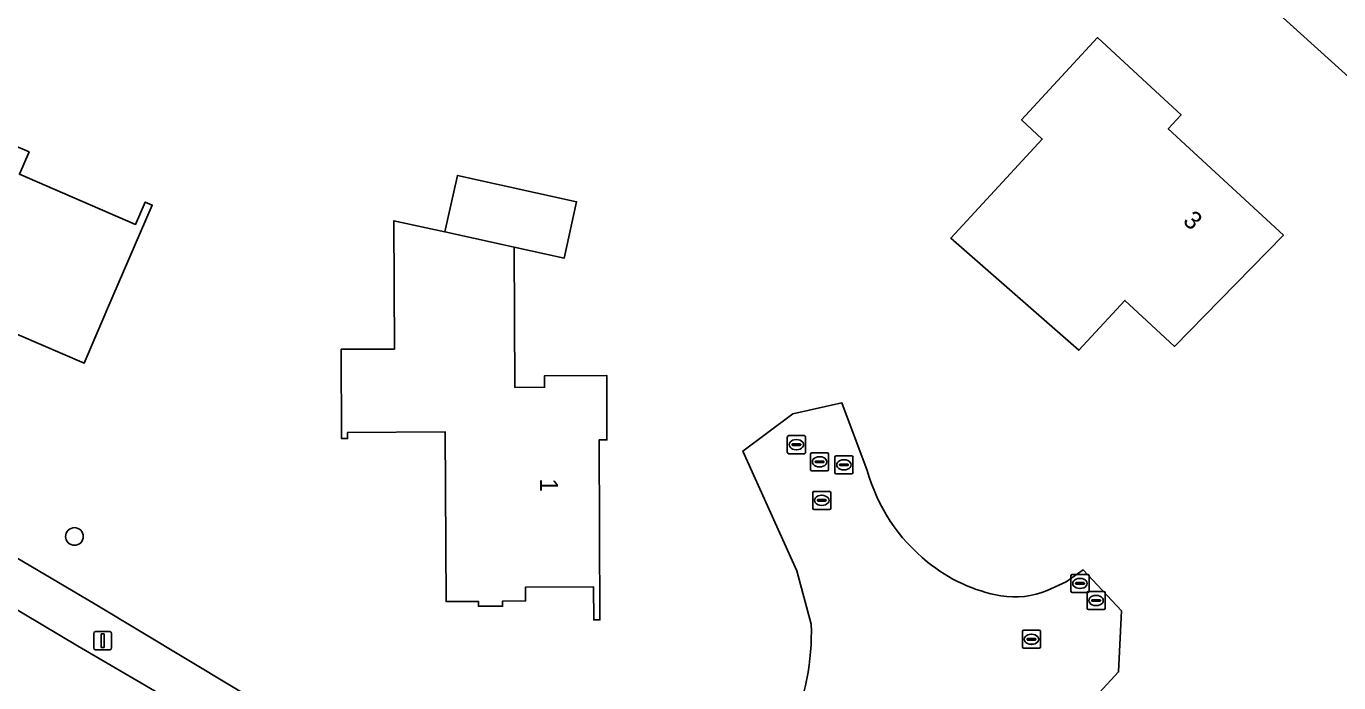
# Model space of a CAD drawing. Extents: x 163266 to 164362, y 381528 to 382286.
# Drawn here: x 163937.9 to 164010.6, y 381952.8 to 381989.2 of the extents above; entities that cross this region are included whole.
import ezdxf

# ---------------------------------------------------------------- set-up
doc = ezdxf.new("R2010")
doc.units = 0
for name, color, linetype in [('IMGEO_Boom', 7, 'Continuous'), ('IMGEO_Brandkraan', 7, 'Continuous'), ('IMGEO_Erf', 7, 'Continuous'), ('IMGEO_Kolk', 7, 'Continuous'), ('IMGEO_Lichtmast', 7, 'Continuous'), ('IMGEO_Pand', 7, 'Continuous'), ('IMGEO_Pand_nummerreeks', 7, 'Continuous'), ('IMGEO_Rijbaan_lokaal_open', 7, 'Continuous'), ('IMGEO_Rioolput', 7, 'Continuous'), ('IMGEO_Voetpad_open', 7, 'Continuous')]:
    doc.layers.add(name, color=color, linetype=linetype)

msp = doc.modelspace()

# ---------------------------------------------------------------- linework, layer by layer
at = {"layer": 'IMGEO_Boom'}
msp.add_circle((163940.615, 381960.939), 0.489, dxfattribs=at)
at = {"layer": 'IMGEO_Brandkraan'}
for p, q in [((163982.727, 381964.479), (163982.727, 381965.331)), ((163982.802, 381965.405), (163983.654, 381965.405)), ((163982.986, 381964.899), (163982.986, 381964.911)), ((163983.424, 381964.862), (163983.026, 381964.862)), ((163983.029, 381964.948), (163983.427, 381964.948)), ((163983.215, 381965.185), (163983.24, 381965.185)), ((163983.47, 381964.911), (163983.47, 381964.899)), ((163983.728, 381965.331), (163983.728, 381964.479)), ((163983.654, 381964.405), (163982.802, 381964.405)), ((163983.238, 381964.625), (163983.213, 381964.625))]:
    msp.add_line(p, q, dxfattribs=at)
for points in [[(163982.727, 381964.479), (163982.727, 381965.331)], [(163982.802, 381965.405), (163983.654, 381965.405)], [(163983.728, 381965.331), (163983.728, 381964.479)], [(163983.654, 381964.405), (163982.802, 381964.405)]]:
    msp.add_lwpolyline(points, dxfattribs=at)
for centre, radius, start, end in [((163982.804, 381965.329), 0.0765, 91.55205, 178.44795), ((163982.804, 381965.329), 0.0765, 91.55205, 178.44795), ((163983.026, 381964.908), 0.0403, 85.87752, 175.75265), ((163983.023, 381964.898), 0.0366, 178.93798, 274.71019), ((163983.427, 381964.905), 0.043, 264.86636, 352.45326), ((163983.431, 381964.91), 0.0386, 1.73085, 96.63898), ((163983.652, 381965.329), 0.0765, 1.55205, 88.44795), ((163983.652, 381965.329), 0.0765, 1.55205, 88.44795), ((163982.804, 381964.481), 0.0765, 181.55205, 268.44795), ((163982.804, 381964.481), 0.0765, 181.55205, 268.44795), ((163983.652, 381964.481), 0.0765, 271.55205, 358.44795), ((163983.652, 381964.481), 0.0765, 271.55205, 358.44795)]:
    msp.add_arc(centre, radius, start, end, dxfattribs=at)
for centre, major_axis, ratio, start_param, end_param in [((163983.214, 381964.905), (-0.387, 0.002), 0.722429, 4.712389, 7.853982), ((163983.239, 381964.905), (-0.39, 0.002), 0.717154, 1.570796, 4.712389)]:
    msp.add_ellipse(centre, major_axis=major_axis, ratio=ratio, start_param=start_param, end_param=end_param, dxfattribs=at)
at = {"layer": 'IMGEO_Erf'}
for points in [[(163981.759, 381896.51), (163982.978, 381897.576), (163983.903, 381898.385), (164000, 381912.621), (164013.095, 381923.126), (164045.138, 381950.831), (164045.957, 381951.785), (164047.495, 381953.575), (164005.841, 381991.21), (164000, 381996.499), (163996.133, 382000), (163967.622, 382025.804), (163959.22, 382032.884), (163952.437, 382038.271), (163951.112, 382039.278), (163945.397, 382043.624), (163945.352, 382043.639), (163943.77, 382044.161)], [(163914.587, 381973.225), (163941.767, 381957.19), (163964.779, 381943.352)], [(163981.414, 381956.081), (163980.616, 381959.035), (163977.632, 381965.668), (163980.388, 381967.726), (163983.118, 381968.332), (163984.519, 381964.593)], [(163994.488, 381957.95), (163995.532, 381958.433), (163996.475, 381959.09), (163998.596, 381956.832), (163998.439, 381953.443), (163996.065, 381950.882)]]:
    msp.add_lwpolyline(points, dxfattribs=at)
for points in [[(164000, 381972.883), (163998.789, 381974.003), (163996.243, 381971.249), (163989.143, 381977.459), (163994.207, 381982.936), (163993.06, 381983.996), (163997.269, 381988.548), (164000, 381986.023), (164001.892, 381984.273), (164001.183, 381983.506), (164007.562, 381977.608), (164004.063, 381974.038), (164001.537, 381971.461)], [(163936.34, 381972.601), (163936.548, 381973.084), (163929.4, 381976.165), (163929.194, 381975.687), (163928.82, 381975.848), (163929.803, 381978.128), (163929.357, 381978.321), (163929.846, 381979.457), (163930.355, 381979.237), (163932.654, 381984.572), (163937.246, 381982.593), (163938.101, 381982.225), (163937.568, 381980.987), (163944.002, 381978.214), (163944.534, 381979.449), (163944.919, 381979.283), (163942.396, 381973.429), (163942.3, 381973.208), (163941.798, 381972.044), (163941.146, 381970.53)], [(163961.149, 381966.722), (163955.741, 381966.696), (163955.742, 381966.357), (163955.408, 381966.356), (163955.384, 381971.299), (163958.338, 381971.312), (163958.304, 381978.416), (163960.088, 381978.024), (163961.132, 381977.794), (163961.819, 381980.92), (163968.417, 381979.469), (163967.729, 381976.343), (163964.971, 381976.95), (163965.008, 381969.189), (163966.652, 381969.196), (163966.649, 381969.838), (163970.088, 381969.854), (163970.105, 381966.282), (163969.663, 381966.28), (163969.71, 381956.322), (163969.371, 381956.321), (163969.362, 381958.15), (163965.59, 381958.132), (163965.593, 381957.369), (163964.32, 381957.363), (163964.321, 381957.08), (163962.982, 381957.074), (163962.981, 381957.348), (163961.193, 381957.339)]]:
    msp.add_lwpolyline(points, close=True, dxfattribs=at)
for centre, radius, start, end in [((163993.963, 381967.188), 9.794, 195.36188, 231.46853), ((163993.422, 381966.263), 8.735, 230.46668, 260.09769), ((163992.687, 381962.347), 4.751, 260.7043, 292.26986), ((163968.539, 381955.596), 12.884, 335.17977, 2.15924)]:
    msp.add_arc(centre, radius, start, end, dxfattribs=at)
at = {"layer": 'IMGEO_Kolk'}
for p, q in [((163981.499, 381962.512), (163981.499, 381963.364)), ((163981.574, 381963.438), (163982.426, 381963.438)), ((163982.5, 381963.364), (163982.5, 381962.512)), ((163981.758, 381962.932), (163981.758, 381962.944)), ((163982.196, 381962.895), (163981.798, 381962.895)), ((163981.801, 381962.981), (163982.199, 381962.981)), ((163982.01, 381962.658), (163981.985, 381962.658)), ((163981.987, 381963.218), (163982.012, 381963.218)), ((163982.242, 381962.944), (163982.242, 381962.932)), ((163982.426, 381962.438), (163981.574, 381962.438)), ((163993.108, 381954.824), (163993.108, 381955.676)), ((163993.183, 381955.75), (163994.035, 381955.75)), ((163993.41, 381955.293), (163993.808, 381955.293)), ((163993.596, 381955.53), (163993.621, 381955.53)), ((163994.109, 381955.676), (163994.109, 381954.824)), ((163994.035, 381954.75), (163993.183, 381954.75)), ((163993.367, 381955.244), (163993.367, 381955.256)), ((163993.805, 381955.207), (163993.407, 381955.207)), ((163993.619, 381954.97), (163993.594, 381954.97)), ((163993.851, 381955.256), (163993.851, 381955.244))]:
    msp.add_line(p, q, dxfattribs=at)
for points in [[(163981.499, 381962.512), (163981.499, 381963.364)], [(163981.574, 381963.438), (163982.426, 381963.438)], [(163982.5, 381963.364), (163982.5, 381962.512)], [(163982.426, 381962.438), (163981.574, 381962.438)], [(163993.108, 381954.824), (163993.108, 381955.676)], [(163993.183, 381955.75), (163994.035, 381955.75)], [(163994.109, 381955.676), (163994.109, 381954.824)], [(163994.035, 381954.75), (163993.183, 381954.75)]]:
    msp.add_lwpolyline(points, dxfattribs=at)
for centre, radius, start, end in [((163981.576, 381963.362), 0.0765, 91.55205, 178.44795), ((163981.576, 381963.362), 0.0765, 91.55205, 178.44795), ((163982.424, 381963.362), 0.0765, 1.55205, 88.44795), ((163982.424, 381963.362), 0.0765, 1.55205, 88.44795), ((163981.798, 381962.941), 0.0403, 85.87752, 175.75265), ((163981.795, 381962.931), 0.0366, 178.93798, 274.71019), ((163982.199, 381962.938), 0.043, 264.86636, 352.45326), ((163982.203, 381962.943), 0.0386, 1.73085, 96.63898), ((163981.576, 381962.514), 0.0765, 181.55205, 268.44795), ((163981.576, 381962.514), 0.0765, 181.55205, 268.44795), ((163982.424, 381962.514), 0.0765, 271.55205, 358.44795), ((163982.424, 381962.514), 0.0765, 271.55205, 358.44795), ((163993.185, 381955.674), 0.0765, 91.55205, 178.44795), ((163993.185, 381955.674), 0.0765, 91.55205, 178.44795), ((163993.407, 381955.253), 0.0403, 85.87752, 175.75265), ((163993.812, 381955.255), 0.0386, 1.73085, 96.63898), ((163994.033, 381955.674), 0.0765, 1.55205, 88.44795), ((163994.033, 381955.674), 0.0765, 1.55205, 88.44795), ((163993.185, 381954.826), 0.0765, 181.55205, 268.44795), ((163993.185, 381954.826), 0.0765, 181.55205, 268.44795), ((163993.404, 381955.243), 0.0366, 178.93798, 274.71019), ((163993.808, 381955.25), 0.043, 264.86636, 352.45326), ((163994.033, 381954.826), 0.0765, 271.55205, 358.44795), ((163994.033, 381954.826), 0.0765, 271.55205, 358.44795)]:
    msp.add_arc(centre, radius, start, end, dxfattribs=at)
for centre, major_axis, ratio, start_param, end_param in [((163981.986, 381962.938), (-0.387, 0.002), 0.722429, 4.712389, 7.853982), ((163982.011, 381962.938), (-0.39, 0.002), 0.717154, 1.570796, 4.712389), ((163993.595, 381955.25), (-0.387, 0.002), 0.722429, 4.712389, 7.853982), ((163993.62, 381955.25), (-0.39, 0.002), 0.717154, 1.570796, 4.712389)]:
    msp.add_ellipse(centre, major_axis=major_axis, ratio=ratio, start_param=start_param, end_param=end_param, dxfattribs=at)
at = {"layer": 'IMGEO_Lichtmast'}
for p, q in [((163941.682, 381954.773), (163941.682, 381955.573)), ((163941.682, 381955.573), (163941.682, 381954.773)), ((163941.782, 381955.673), (163942.572, 381955.673)), ((163942.572, 381955.673), (163941.782, 381955.673)), ((163942.672, 381955.573), (163942.672, 381954.773)), ((163942.672, 381954.773), (163942.672, 381955.573)), ((163942.572, 381954.673), (163941.782, 381954.673)), ((163941.782, 381954.673), (163942.572, 381954.673))]:
    msp.add_line(p, q, dxfattribs=at)
msp.add_lwpolyline([(163942.102, 381955.548), (163942.252, 381955.548), (163942.252, 381954.798), (163942.102, 381954.798), (163942.102, 381955.548)], dxfattribs=at)
for centre, start, end in [((163941.782, 381955.573), 90, 180), ((163941.782, 381955.573), 90, 180), ((163942.572, 381955.573), 0, 90), ((163942.572, 381955.573), 360, 90), ((163941.782, 381954.773), 180, 270), ((163941.782, 381954.773), 180, 270), ((163942.572, 381954.773), 270, 0), ((163942.572, 381954.773), 270, 0)]:
    msp.add_arc(centre, 0.1, start, end, dxfattribs=at)
at = {"layer": 'IMGEO_Pand'}
for points in [[(164004.063, 381974.038), (164007.562, 381977.608), (164001.183, 381983.506), (164001.892, 381984.273), (164000, 381986.023), (163997.269, 381988.548), (163993.06, 381983.996), (163994.207, 381982.936), (163989.143, 381977.459), (163996.243, 381971.249), (163998.789, 381974.003), (164000, 381972.883), (164001.537, 381971.461)], [(163944.919, 381979.283), (163944.534, 381979.449), (163944.002, 381978.214), (163937.568, 381980.987), (163938.101, 381982.225), (163937.246, 381982.593), (163932.654, 381984.572), (163930.355, 381979.237), (163929.846, 381979.457), (163929.357, 381978.321), (163929.803, 381978.128), (163928.82, 381975.848), (163929.194, 381975.687), (163929.4, 381976.165), (163936.548, 381973.084), (163936.34, 381972.601), (163941.146, 381970.53), (163941.798, 381972.044), (163942.3, 381973.208), (163942.396, 381973.429)], [(163961.819, 381980.92), (163961.132, 381977.794), (163964.303, 381977.097), (163964.971, 381976.95), (163967.729, 381976.343), (163968.417, 381979.469)], [(163970.088, 381969.854), (163966.649, 381969.838), (163966.652, 381969.196), (163965.008, 381969.189), (163964.971, 381976.95), (163964.303, 381977.097), (163961.132, 381977.794), (163960.088, 381978.024), (163958.304, 381978.416), (163958.338, 381971.312), (163955.384, 381971.299), (163955.408, 381966.356), (163955.742, 381966.357), (163955.741, 381966.696), (163961.149, 381966.722), (163961.193, 381957.339), (163962.981, 381957.348), (163962.982, 381957.074), (163964.321, 381957.08), (163964.32, 381957.363), (163965.593, 381957.369), (163965.59, 381958.132), (163969.362, 381958.15), (163969.371, 381956.321), (163969.71, 381956.322), (163969.663, 381966.28), (163970.105, 381966.282)]]:
    msp.add_lwpolyline(points, close=True, dxfattribs=at)
at = {"layer": 'IMGEO_Rijbaan_lokaal_open'}
msp.add_lwpolyline([(163963.463, 381941.612), (163958.723, 381944.4), (163940.782, 381954.896), (163927.633, 381962.707), (163924.887, 381957.526), (163954.434, 381940.136)], dxfattribs=at)
at = {"layer": 'IMGEO_Rioolput'}
for p, q in [((163980.092, 381965.595), (163980.092, 381966.447)), ((163980.167, 381966.521), (163981.019, 381966.521)), ((163980.58, 381966.301), (163980.605, 381966.301)), ((163981.093, 381966.447), (163981.093, 381965.595)), ((163981.019, 381965.521), (163980.167, 381965.521)), ((163980.351, 381966.015), (163980.351, 381966.027)), ((163980.789, 381965.978), (163980.391, 381965.978)), ((163980.394, 381966.064), (163980.792, 381966.064)), ((163980.603, 381965.741), (163980.578, 381965.741)), ((163980.835, 381966.027), (163980.835, 381966.015)), ((163981.379, 381964.645), (163981.379, 381965.497)), ((163981.454, 381965.571), (163982.306, 381965.571)), ((163982.38, 381965.497), (163982.38, 381964.645)), ((163981.638, 381965.065), (163981.638, 381965.077)), ((163982.076, 381965.028), (163981.678, 381965.028)), ((163981.681, 381965.114), (163982.079, 381965.114)), ((163981.89, 381964.791), (163981.865, 381964.791)), ((163981.867, 381965.351), (163981.892, 381965.351)), ((163982.122, 381965.077), (163982.122, 381965.065)), ((163982.306, 381964.571), (163981.454, 381964.571)), ((163995.797, 381957.916), (163995.797, 381958.768)), ((163995.872, 381958.842), (163996.724, 381958.842)), ((163996.056, 381958.336), (163996.056, 381958.348)), ((163996.494, 381958.299), (163996.096, 381958.299)), ((163996.099, 381958.385), (163996.497, 381958.385)), ((163996.285, 381958.622), (163996.31, 381958.622)), ((163996.54, 381958.348), (163996.54, 381958.336)), ((163996.798, 381958.768), (163996.798, 381957.916)), ((163996.724, 381957.842), (163995.872, 381957.842)), ((163996.308, 381958.062), (163996.283, 381958.062)), ((163996.687, 381956.97), (163996.687, 381957.822)), ((163996.762, 381957.896), (163997.614, 381957.896)), ((163997.175, 381957.676), (163997.2, 381957.676)), ((163997.688, 381957.822), (163997.688, 381956.97)), ((163997.614, 381956.896), (163996.762, 381956.896)), ((163996.946, 381957.39), (163996.946, 381957.402)), ((163997.384, 381957.353), (163996.986, 381957.353)), ((163996.989, 381957.439), (163997.387, 381957.439)), ((163997.198, 381957.116), (163997.173, 381957.116)), ((163997.43, 381957.402), (163997.43, 381957.39))]:
    msp.add_line(p, q, dxfattribs=at)
for points in [[(163980.092, 381965.595), (163980.092, 381966.447)], [(163980.167, 381966.521), (163981.019, 381966.521)], [(163981.093, 381966.447), (163981.093, 381965.595)], [(163981.019, 381965.521), (163980.167, 381965.521)], [(163981.379, 381964.645), (163981.379, 381965.497)], [(163981.454, 381965.571), (163982.306, 381965.571)], [(163982.38, 381965.497), (163982.38, 381964.645)], [(163982.306, 381964.571), (163981.454, 381964.571)], [(163995.797, 381957.916), (163995.797, 381958.768)], [(163995.872, 381958.842), (163996.724, 381958.842)], [(163996.798, 381958.768), (163996.798, 381957.916)], [(163996.724, 381957.842), (163995.872, 381957.842)], [(163996.687, 381956.97), (163996.687, 381957.822)], [(163996.762, 381957.896), (163997.614, 381957.896)], [(163997.688, 381957.822), (163997.688, 381956.97)], [(163997.614, 381956.896), (163996.762, 381956.896)]]:
    msp.add_lwpolyline(points, dxfattribs=at)
for centre, radius, start, end in [((163980.169, 381966.445), 0.0765, 91.55205, 178.44795), ((163980.169, 381966.445), 0.0765, 91.55205, 178.44795), ((163981.017, 381966.445), 0.0765, 1.55205, 88.44795), ((163981.017, 381966.445), 0.0765, 1.55205, 88.44795), ((163980.169, 381965.597), 0.0765, 181.55205, 268.44795), ((163980.169, 381965.597), 0.0765, 181.55205, 268.44795), ((163980.391, 381966.024), 0.0403, 85.87752, 175.75265), ((163980.388, 381966.014), 0.0366, 178.93798, 274.71019), ((163980.792, 381966.021), 0.043, 264.86636, 352.45326), ((163980.796, 381966.026), 0.0386, 1.73085, 96.63898), ((163981.017, 381965.597), 0.0765, 271.55205, 358.44795), ((163981.017, 381965.597), 0.0765, 271.55205, 358.44795), ((163981.456, 381965.495), 0.0765, 91.55205, 178.44795), ((163981.456, 381965.495), 0.0765, 91.55205, 178.44795), ((163982.304, 381965.495), 0.0765, 1.55205, 88.44795), ((163982.304, 381965.495), 0.0765, 1.55205, 88.44795), ((163981.678, 381965.074), 0.0403, 85.87752, 175.75265), ((163981.675, 381965.064), 0.0366, 178.93798, 274.71019), ((163982.079, 381965.071), 0.043, 264.86636, 352.45326), ((163982.083, 381965.076), 0.0386, 1.73085, 96.63898), ((163981.456, 381964.647), 0.0765, 181.55205, 268.44795), ((163981.456, 381964.647), 0.0765, 181.55205, 268.44795), ((163982.304, 381964.647), 0.0765, 271.55205, 358.44795), ((163982.304, 381964.647), 0.0765, 271.55205, 358.44795), ((163995.874, 381958.766), 0.0765, 91.55205, 178.44795), ((163995.874, 381958.766), 0.0765, 91.55205, 178.44795), ((163996.096, 381958.345), 0.0403, 85.87752, 175.75265), ((163996.093, 381958.335), 0.0366, 178.93798, 274.71019), ((163996.497, 381958.342), 0.043, 264.86636, 352.45326), ((163996.501, 381958.347), 0.0386, 1.73085, 96.63898), ((163996.722, 381958.766), 0.0765, 1.55205, 88.44795), ((163996.722, 381958.766), 0.0765, 1.55205, 88.44795), ((163995.874, 381957.918), 0.0765, 181.55205, 268.44795), ((163995.874, 381957.918), 0.0765, 181.55205, 268.44795), ((163996.764, 381957.82), 0.0765, 91.55205, 178.44795), ((163996.764, 381957.82), 0.0765, 91.55205, 178.44795), ((163996.722, 381957.918), 0.0765, 271.55205, 358.44795), ((163996.722, 381957.918), 0.0765, 271.55205, 358.44795), ((163997.612, 381957.82), 0.0765, 1.55205, 88.44795), ((163997.612, 381957.82), 0.0765, 1.55205, 88.44795), ((163996.764, 381956.972), 0.0765, 181.55205, 268.44795), ((163996.764, 381956.972), 0.0765, 181.55205, 268.44795), ((163996.986, 381957.399), 0.0403, 85.87752, 175.75265), ((163996.983, 381957.389), 0.0366, 178.93798, 274.71019), ((163997.387, 381957.396), 0.043, 264.86636, 352.45326), ((163997.391, 381957.401), 0.0386, 1.73085, 96.63898), ((163997.612, 381956.972), 0.0765, 271.55205, 358.44795), ((163997.612, 381956.972), 0.0765, 271.55205, 358.44795)]:
    msp.add_arc(centre, radius, start, end, dxfattribs=at)
for centre, major_axis, ratio, start_param, end_param in [((163980.579, 381966.021), (-0.387, 0.002), 0.722429, 4.712389, 7.853982), ((163980.604, 381966.021), (-0.39, 0.002), 0.717154, 1.570796, 4.712389), ((163981.866, 381965.071), (-0.387, 0.002), 0.722429, 4.712389, 7.853982), ((163981.891, 381965.071), (-0.39, 0.002), 0.717154, 1.570796, 4.712389), ((163996.284, 381958.342), (-0.387, 0.002), 0.722429, 4.712389, 7.853982), ((163996.309, 381958.342), (-0.39, 0.002), 0.717154, 1.570796, 4.712389), ((163997.174, 381957.396), (-0.387, 0.002), 0.722429, 4.712389, 7.853982), ((163997.199, 381957.396), (-0.39, 0.002), 0.717154, 1.570796, 4.712389)]:
    msp.add_ellipse(centre, major_axis=major_axis, ratio=ratio, start_param=start_param, end_param=end_param, dxfattribs=at)
at = {"layer": 'IMGEO_Voetpad_open'}
for points in [[(163942.334, 382045.958), (163942.351, 382045.94), (163945.348, 382043.661), (163945.352, 382043.639), (163945.397, 382043.624), (163951.112, 382039.278), (163952.437, 382038.271), (163959.22, 382032.884), (163967.622, 382025.804), (163996.133, 382000), (164000, 381996.499), (164005.841, 381991.21), (164047.495, 381953.575), (164050.865, 381950.343), (164050.939, 381950.414)], [(163964.779, 381943.352), (163941.767, 381957.19), (163914.587, 381973.225)], [(163914.704, 381970.381), (163916.926, 381969.068), (163927.633, 381962.707), (163940.782, 381954.896), (163958.723, 381944.4), (163963.463, 381941.612)], [(163984.519, 381964.593), (163983.118, 381968.332), (163980.388, 381967.726), (163977.632, 381965.668), (163980.616, 381959.035), (163981.414, 381956.081)], [(163996.065, 381950.882), (163998.439, 381953.443), (163998.596, 381956.832), (163996.475, 381959.09), (163995.532, 381958.433), (163994.488, 381957.95)]]:
    msp.add_lwpolyline(points, dxfattribs=at)
for centre, radius, start, end in [((163993.963, 381967.188), 9.794, 195.36188, 231.46853), ((163993.422, 381966.263), 8.735, 230.46668, 260.09769), ((163992.687, 381962.347), 4.751, 260.7043, 292.26986), ((163968.539, 381955.596), 12.884, 335.17977, 2.15924)]:
    msp.add_arc(centre, radius, start, end, dxfattribs=at)

# ---------------------------------------------------------------- texts
at = {"layer": 'IMGEO_Pand_nummerreeks'}
for s, rotation, p in [('3', 317.24364, (164001.944, 381978.335)), ('1', 270.26908, (163966.393, 381964.147))]:
    msp.add_text(s, height=1, rotation=rotation, dxfattribs=at).set_placement(p)

doc.saveas('drawing.dxf')
